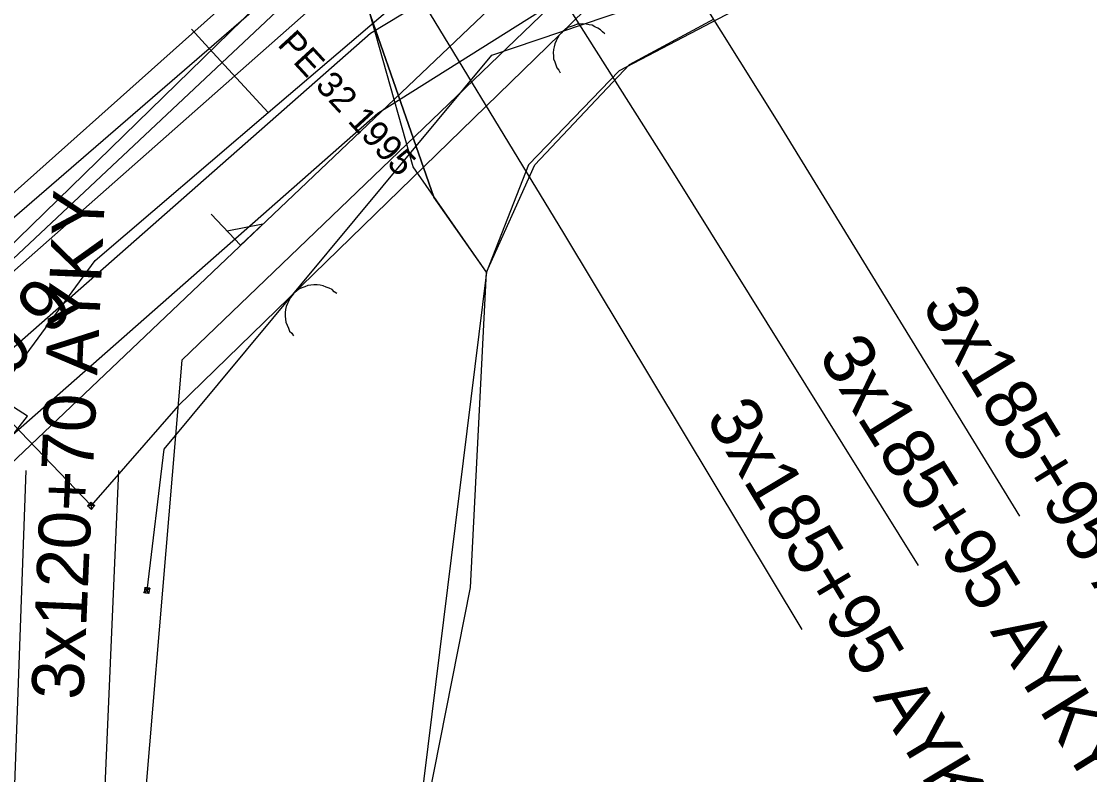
# Model space of a CAD drawing. Extents: x -746464 to -745690, y -1051581 to -1049993.
# Drawn here: x -746318.51 to -746297.87, y -1051014.95 to -1051000.39 of the extents above; entities that cross this region are included whole.
import ezdxf

# ---------------------------------------------------------------- set-up
doc = ezdxf.new("R2010")
doc.units = 0
for name, color, linetype in [('04_CETIN_NN', 7, 'Continuous'), ('04_CETIN_sdelovaci_podzem', 7, 'Continuous'), ('37_TVNET_sdelovaci_aktualizace_2019', 7, 'Continuous'), ('45_Eltodo_vedeni_NN_zemni', 7, 'Continuous'), ('48_Prazs_plynarenska_STL', 7, 'Continuous'), ('48_Prazs_plynarenska_STL_popisy', 7, 'Continuous'), ('51_PVaK_kanal_jednotna_overena poloha_rad', 7, 'Continuous'), ('51_PVaK_kanal_objekty', 7, 'Continuous'), ('51_PVaK_vodovod_chranicky_objekty', 7, 'Continuous'), ('51_PVaK_vodovod_overena poloha_rad', 7, 'Continuous'), ('51_PVaK_vodovod_zruseno_overena poloha', 7, 'Continuous'), ('55_PREdi_NN', 7, 'Continuous'), ('55_PREdi_NN_popisy', 7, 'Continuous')]:
    doc.layers.add(name, color=color, linetype=linetype)

msp = doc.modelspace()

# ---------------------------------------------------------------- linework, layer by layer
at = {"layer": '04_CETIN_NN'}
for points in [[(-746309.52, -1051005.24), (-746308.59, -1051003.16), (-746306.76, -1051001.22), (-746305.12, -1051000.34)], [(-746335.99, -1051016.98), (-746334.33, -1051016.07), (-746330.63, -1051016.65), (-746326.15, -1051017.89), (-746323.26, -1051018.72), (-746316.11, -1051019.21), (-746311.04, -1051016.89), (-746310.77, -1051016.09), (-746309.83, -1051011.33), (-746309.52, -1051005.24)]]:
    msp.add_lwpolyline(points, dxfattribs=at)
at = {"layer": '04_CETIN_sdelovaci_podzem'}
for points in [[(-746266.32, -1050920.34), (-746265.41, -1050926.73), (-746265.01, -1050940.81), (-746268.22, -1050968.45), (-746268.96, -1050971.47), (-746269.85, -1050973.88), (-746270.1, -1050973.71), (-746273.43, -1050971.5), (-746273.76, -1050971.27), (-746284.05, -1050978.88), (-746291.4, -1050985.15), (-746294.75, -1050988.08), (-746309.55, -1050996.3), (-746325.69, -1051010.27), (-746329.55, -1051014.12), (-746329.38, -1051014.68), (-746351.52, -1051021.76)], [(-746312.35, -1050998.59), (-746310.54, -1051003.79)], [(-746309.52, -1051005.24), (-746310.54, -1051003.79), (-746312.35, -1050998.59)], [(-746309.52, -1051005.24), (-746308.59, -1051003.16), (-746306.76, -1051001.22), (-746305.12, -1051000.34)], [(-746335.99, -1051016.98), (-746334.33, -1051016.07), (-746330.63, -1051016.65), (-746326.15, -1051017.89), (-746323.26, -1051018.72), (-746316.11, -1051019.21), (-746311.04, -1051016.89), (-746310.77, -1051016.09), (-746309.83, -1051011.33), (-746309.52, -1051005.24)], [(-746310.77, -1051016.09), (-746309.83, -1051011.33)]]:
    msp.add_lwpolyline(points, dxfattribs=at)
at = {"layer": '37_TVNET_sdelovaci_aktualizace_2019'}
for points in [[(-746231.96, -1050982.44), (-746239.81, -1050979.87), (-746264.47, -1050978.06), (-746265.08, -1050979.52), (-746265.41, -1050980.69), (-746266.82, -1050981.5), (-746269.48, -1050980.48), (-746271.835, -1050981.962), (-746273.76, -1050984.11), (-746277.647, -1050986.089), (-746280.73, -1050987.99), (-746283.36, -1050988.98), (-746306.96, -1051001.347), (-746308.71, -1051003.16), (-746309.52, -1051005.24), (-746310.938, -1051003.198), (-746312.241, -1050998.58)], [(-746309.52, -1051005.24), (-746310.96, -1051016.855), (-746316.022, -1051019.419), (-746323.07, -1051019.04), (-746330.44, -1051016.97), (-746334.14, -1051016.39), (-746335.8, -1051017.3), (-746336.391, -1051013.738)]]:
    msp.add_lwpolyline(points, dxfattribs=at)
at = {"layer": '45_Eltodo_vedeni_NN_zemni'}
msp.add_lwpolyline([(-746308.467, -1050994.546), (-746313.26, -1050999.889), (-746322.179, -1051008.269)], dxfattribs=at)
at = {"layer": '48_Prazs_plynarenska_STL'}
for points in [[(-746343.01, -1051029.87), (-746342.98, -1051029.42), (-746332.94, -1051020.43), (-746328.67, -1051016.61), (-746327.91, -1051017.6), (-746325.69, -1051015.95), (-746319.84, -1051009.87), (-746318.39, -1051008.02), (-746319.01, -1051007.63), (-746317.08, -1051005.01), (-746313.738, -1051002.152), (-746308.46, -1050997.64), (-746302.4, -1050994.1), (-746287, -1050984.1), (-746276.62, -1050976.16), (-746273.63, -1050976.714)], [(-746314.885, -1051000.907), (-746315.223, -1051000.537)], [(-746313.738, -1051002.152), (-746314.885, -1051000.907)]]:
    msp.add_lwpolyline(points, dxfattribs=at)
at = {"layer": '51_PVaK_kanal_jednotna_overena poloha_rad'}
msp.add_lwpolyline([(-746337.51, -1051026.82), (-746328.62, -1051018.364), (-746307.39, -1050998.17)], dxfattribs=at)
at = {"layer": '51_PVaK_kanal_objekty'}
msp.add_lwpolyline([(-746314.844, -1051004.116), (-746314.273, -1051004.717), (-746313.844, -1051004.309), (-746314.531, -1051004.446)], dxfattribs=at)
at = {"layer": '51_PVaK_vodovod_chranicky_objekty'}
for p, q in [((-746317.165, -1051009.681), (-746317.178, -1051009.696)), ((-746317.165, -1051009.681), (-746317.155, -1051009.822)), ((-746317.165, -1051009.681), (-746317.15, -1051009.694)), ((-746317.23, -1051009.756), (-746317.217, -1051009.741)), ((-746317.089, -1051009.747), (-746317.23, -1051009.756)), ((-746317.23, -1051009.756), (-746317.215, -1051009.769)), ((-746317.155, -1051009.822), (-746317.17, -1051009.809)), ((-746317.155, -1051009.822), (-746317.142, -1051009.807)), ((-746317.089, -1051009.747), (-746317.104, -1051009.733)), ((-746317.089, -1051009.747), (-746317.102, -1051009.762)), ((-746316.139, -1051011.43), (-746316.023, -1051011.348)), ((-746316.122, -1051011.331), (-746316.125, -1051011.351)), ((-746316.04, -1051011.447), (-746316.122, -1051011.331)), ((-746316.122, -1051011.331), (-746316.102, -1051011.335)), ((-746316.023, -1051011.348), (-746316.043, -1051011.345)), ((-746316.023, -1051011.348), (-746316.026, -1051011.368)), ((-746316.139, -1051011.43), (-746316.135, -1051011.41)), ((-746316.139, -1051011.43), (-746316.119, -1051011.433)), ((-746316.04, -1051011.447), (-746316.06, -1051011.443)), ((-746316.04, -1051011.447), (-746316.037, -1051011.427))]:
    msp.add_line(p, q, dxfattribs=at)
for points in [[(-746307.233, -1051000.628), (-746307.279, -1051000.593), (-746307.317, -1051000.55), (-746307.371, -1051000.522), (-746307.426, -1051000.493), (-746307.481, -1051000.465), (-746307.537, -1051000.453), (-746307.593, -1051000.441), (-746307.658, -1051000.437), (-746307.715, -1051000.441), (-746307.772, -1051000.445), (-746307.831, -1051000.466), (-746307.889, -1051000.486), (-746307.947, -1051000.506), (-746307.99, -1051000.544), (-746308.041, -1051000.573), (-746308.077, -1051000.619), (-746308.12, -1051000.657), (-746308.148, -1051000.712), (-746308.176, -1051000.767), (-746308.204, -1051000.822), (-746308.216, -1051000.878), (-746308.228, -1051000.934), (-746308.233, -1051000.999), (-746308.228, -1051001.056), (-746308.224, -1051001.113), (-746308.204, -1051001.171), (-746308.183, -1051001.229), (-746308.163, -1051001.288), (-746308.125, -1051001.331), (-746308.096, -1051001.382)], [(-746312.413, -1051005.651), (-746312.462, -1051005.617), (-746312.503, -1051005.575), (-746312.561, -1051005.549), (-746312.618, -1051005.524), (-746312.676, -1051005.498), (-746312.734, -1051005.489), (-746312.792, -1051005.48), (-746312.858, -1051005.479), (-746312.916, -1051005.487), (-746312.974, -1051005.494), (-746313.032, -1051005.518), (-746313.091, -1051005.542), (-746313.149, -1051005.567), (-746313.191, -1051005.607), (-746313.241, -1051005.64), (-746313.275, -1051005.689), (-746313.317, -1051005.73), (-746313.343, -1051005.788), (-746313.368, -1051005.845), (-746313.394, -1051005.903), (-746313.403, -1051005.961), (-746313.412, -1051006.019), (-746313.413, -1051006.085), (-746313.405, -1051006.143), (-746313.398, -1051006.201), (-746313.374, -1051006.26), (-746313.35, -1051006.318), (-746313.325, -1051006.376), (-746313.285, -1051006.418), (-746313.252, -1051006.468)], [(-746317.193, -1051009.789), (-746317.189, -1051009.792), (-746317.185, -1051009.795), (-746317.18, -1051009.797), (-746317.175, -1051009.799), (-746317.169, -1051009.8), (-746317.164, -1051009.801), (-746317.159, -1051009.801), (-746317.154, -1051009.801), (-746317.149, -1051009.8), (-746317.144, -1051009.798), (-746317.138, -1051009.797), (-746317.134, -1051009.794), (-746317.13, -1051009.791), (-746317.125, -1051009.788), (-746317.122, -1051009.784), (-746317.119, -1051009.78), (-746317.116, -1051009.776), (-746317.114, -1051009.772), (-746317.112, -1051009.767), (-746317.111, -1051009.761), (-746317.111, -1051009.756), (-746317.11, -1051009.751), (-746317.111, -1051009.745), (-746317.112, -1051009.74), (-746317.113, -1051009.735), (-746317.115, -1051009.73), (-746317.117, -1051009.725), (-746317.12, -1051009.721), (-746317.123, -1051009.717), (-746317.127, -1051009.714), (-746317.131, -1051009.71), (-746317.135, -1051009.708), (-746317.14, -1051009.705), (-746317.145, -1051009.704), (-746317.151, -1051009.703), (-746317.156, -1051009.702), (-746317.161, -1051009.702), (-746317.166, -1051009.702), (-746317.171, -1051009.703), (-746317.176, -1051009.704), (-746317.181, -1051009.706), (-746317.186, -1051009.709), (-746317.19, -1051009.712), (-746317.194, -1051009.715), (-746317.198, -1051009.719), (-746317.201, -1051009.722), (-746317.203, -1051009.727), (-746317.206, -1051009.731), (-746317.208, -1051009.736), (-746317.209, -1051009.742), (-746317.209, -1051009.747), (-746317.209, -1051009.752), (-746317.209, -1051009.758), (-746317.208, -1051009.763), (-746317.207, -1051009.767), (-746317.205, -1051009.773), (-746317.203, -1051009.778), (-746317.2, -1051009.782), (-746317.197, -1051009.786), (-746317.193, -1051009.789)], [(-746316.072, -1051011.34), (-746316.077, -1051011.339), (-746316.082, -1051011.339), (-746316.088, -1051011.339), (-746316.093, -1051011.34), (-746316.098, -1051011.342), (-746316.103, -1051011.345), (-746316.107, -1051011.347), (-746316.112, -1051011.35), (-746316.115, -1051011.354), (-746316.119, -1051011.357), (-746316.123, -1051011.361), (-746316.126, -1051011.366), (-746316.127, -1051011.371), (-746316.129, -1051011.375), (-746316.13, -1051011.38), (-746316.131, -1051011.385), (-746316.131, -1051011.39), (-746316.131, -1051011.396), (-746316.13, -1051011.401), (-746316.127, -1051011.406), (-746316.125, -1051011.411), (-746316.123, -1051011.415), (-746316.12, -1051011.42), (-746316.116, -1051011.423), (-746316.113, -1051011.427), (-746316.108, -1051011.431), (-746316.104, -1051011.434), (-746316.099, -1051011.435), (-746316.094, -1051011.437), (-746316.089, -1051011.438), (-746316.084, -1051011.439), (-746316.079, -1051011.439), (-746316.074, -1051011.439), (-746316.069, -1051011.438), (-746316.063, -1051011.435), (-746316.059, -1051011.433), (-746316.055, -1051011.431), (-746316.05, -1051011.428), (-746316.046, -1051011.424), (-746316.043, -1051011.421), (-746316.039, -1051011.416), (-746316.036, -1051011.412), (-746316.034, -1051011.407), (-746316.032, -1051011.402), (-746316.032, -1051011.397), (-746316.031, -1051011.392), (-746316.031, -1051011.387), (-746316.031, -1051011.382), (-746316.032, -1051011.377), (-746316.034, -1051011.371), (-746316.037, -1051011.367), (-746316.039, -1051011.363), (-746316.042, -1051011.358), (-746316.045, -1051011.354), (-746316.049, -1051011.351), (-746316.053, -1051011.347), (-746316.058, -1051011.344), (-746316.063, -1051011.342), (-746316.067, -1051011.34), (-746316.072, -1051011.34)]]:
    msp.add_lwpolyline(points, dxfattribs=at)
at = {"layer": '51_PVaK_vodovod_overena poloha_rad'}
for points in [[(-746316.08, -1051011.39), (-746315.75, -1051008.66), (-746309.42, -1051001.04), (-746276.72, -1050989.97), (-746276.16, -1050989.78)], [(-746298.34, -1050992.36), (-746299.36, -1050992.94), (-746307.39, -1050999.94), (-746315.48, -1051007.82), (-746317.16, -1051009.75), (-746318.83, -1051008.01), (-746320.21, -1051009.39), (-746327.77, -1051017.65), (-746328.66, -1051023.66), (-746316.47, -1051023.79), (-746316.22, -1051021.61), (-746314.389, -1051021.739)]]:
    msp.add_lwpolyline(points, dxfattribs=at)
at = {"layer": '51_PVaK_vodovod_zruseno_overena poloha'}
msp.add_lwpolyline([(-746277.65, -1050990.561), (-746307.19, -1050999.04), (-746315.41, -1051006.94), (-746316.404, -1051018.82)], dxfattribs=at)
at = {"layer": '55_PREdi_NN'}
for points in [[(-746317.039, -1051026.572), (-746318.823, -1051026.486), (-746327.536, -1051014.504), (-746311.76, -1051000.614), (-746293.31, -1050989.459), (-746270.27, -1050970.787), (-746268.96, -1050925.936), (-746274.791, -1050900.587), (-746280.96, -1050896.444), (-746281.902, -1050889.994), (-746278.512, -1050882.884), (-746280.08, -1050871.671), (-746281.012, -1050871.801)], [(-746282.685, -1050891.909), (-746281.949, -1050896.915), (-746275.592, -1050901.576), (-746269.964, -1050926.03), (-746271.259, -1050970.363), (-746293.852, -1050988.609), (-746312.231, -1050999.532), (-746328.24, -1051013.684), (-746340.582, -1051017.778)], [(-746268.166, -1050933.051), (-746269.281, -1050971.258), (-746292.768, -1050990.309), (-746311.619, -1051002.168), (-746325.841, -1051014.693), (-746317.835, -1051025.475), (-746316.924, -1051025.527)], [(-746341.029, -1051016.873), (-746328.808, -1051012.762), (-746313.362, -1050998.967), (-746302.643, -1050992.619), (-746303.484, -1050987.178), (-746303.591, -1050987.126), (-746303.48, -1050985.223)], [(-746328.24, -1051013.684), (-746321.898, -1051007.825), (-746313.207, -1050999.349), (-746302.062, -1050992.631)]]:
    msp.add_lwpolyline(points, dxfattribs=at)
at = {"layer": '55_PREdi_NN_popisy'}
for points in [[(-746308.732, -1050998.866), (-746305.911, -1051003.325), (-746301.184, -1051010.908)], [(-746306.095, -1050998.81), (-746303.892, -1051002.337), (-746299.221, -1051009.955)], [(-746311.313, -1050999.09), (-746308.031, -1051004.484), (-746303.428, -1051012.143)], [(-746315.802, -1051025.51), (-746318.74, -1051018.003), (-746318.417, -1051009.073)], [(-746313.053, -1051026.744), (-746317.009, -1051018), (-746316.622, -1051009.073)]]:
    msp.add_lwpolyline(points, dxfattribs=at)

# ---------------------------------------------------------------- texts
at = {"layer": '48_Prazs_plynarenska_STL_popisy'}
for s, height, rotation, p in [('PE 32 1995', 0.5, 312.6539, (-746313.579, -1051000.849)), ('CH. OC 200 9', 1, 46.1074, (-746323.273, -1051011.995))]:
    msp.add_text(s, height=height, rotation=rotation, dxfattribs=at).set_placement(p)
at = {"layer": '55_PREdi_NN_popisy'}
for s, rotation, p in [('3x120+70 AYKY', 87.5217, (-746317.316, -1051013.514)), ('3x185+95 AYKY', 301.5161, (-746301.13, -1051005.885)), ('3x185+95 AYKY', 301.9421, (-746303.124, -1051006.851)), ('3x185+95 AYKY', 301.0037, (-746305.301, -1051008.056))]:
    msp.add_text(s, height=1, rotation=rotation, dxfattribs=at).set_placement(p)

doc.saveas('drawing.dxf')
